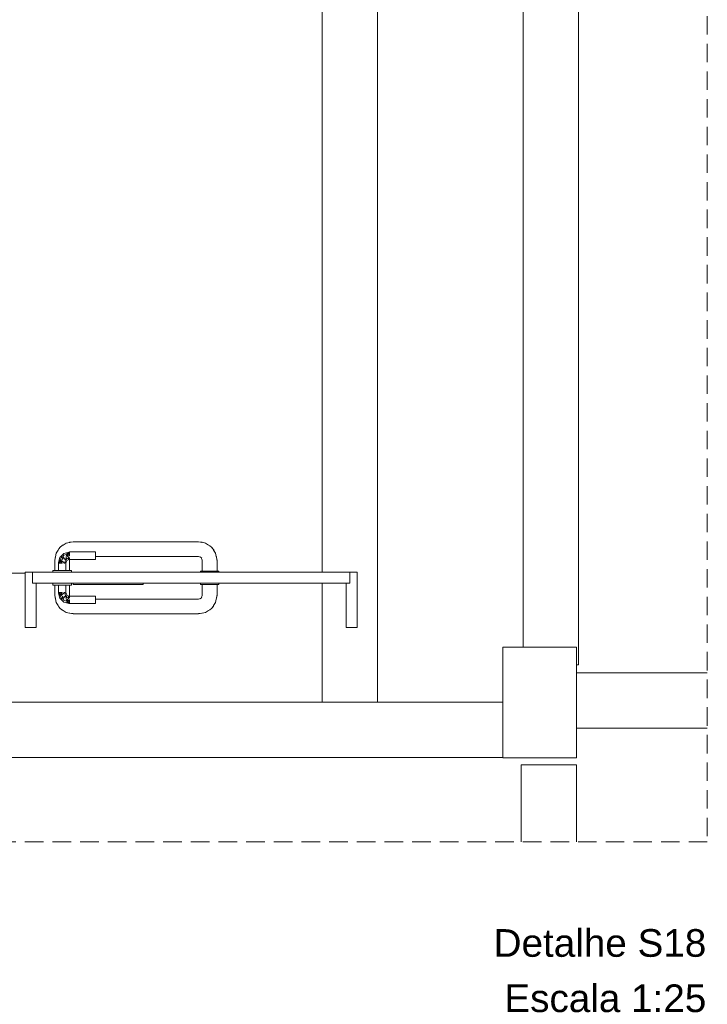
# Model space of a CAD drawing. Header units: millimetres. Extents: x 321 to 585, y -277 to 9.
# Tile 357 of 656: x 533 to 540, y -252 to -242. Entities that reach past the tile are written whole.
import ezdxf

# ---------------------------------------------------------------- set-up
doc = ezdxf.new("R2010")
doc.units = ezdxf.units.MM
doc.header["$MEASUREMENT"] = 0
doc.linetypes.add('JIS_02_2.0', pattern=[0.3, 0.2, -0.1])
doc.linetypes.add('NULL', pattern=[0])
for name, color, linetype, lineweight in [('DI-Títulos', 3, 'Continuous', 9), ('DI-Área do detalhe', 7, 'JIS_02_2.0', 9), ('IFC-Laje-Contorno', 134, 'Continuous', 5), ('IFC-Pilar-Contorno', 83, 'Continuous', 5), ('IFC-Porta-Contorno', 142, 'Continuous', 5), ('IFC-Viga-Contorno', 66, 'Continuous', 5)]:
    doc.layers.add(name, color=color, linetype=linetype, lineweight=lineweight)
doc.styles.add('Arial', font='arial.ttf')

msp = doc.modelspace()

# ---------------------------------------------------------------- linework, layer by layer
at = {"layer": 'DI-Área do detalhe'}
msp.add_lwpolyline([(528.542, -235.202), (540.192, -235.202), (540.192, -250.462), (528.542, -250.462), (528.542, -235.202)], dxfattribs=at)
at = {"layer": 'IFC-Laje-Contorno', "color": 7, "lineweight": 5}
for p, q in [((536.615, -247.547), (536.615, -236.631)), ((531.131, -247.547), (532.795, -247.547)), ((536.615, -247.547), (536.615, -247.547))]:
    msp.add_line(p, q, dxfattribs=at)
at = {"layer": 'IFC-Pilar-Contorno', "color": 7, "lineweight": 5}
for p, q in [((537.975, -248.598), (537.975, -248.349)), ((537.975, -248.349), (538.181, -248.349)), ((538.181, -248.349), (538.609, -248.349)), ((538.609, -248.349), (538.775, -248.349)), ((538.775, -248.992), (538.775, -248.349)), ((537.975, -249.24), (537.975, -248.598)), ((538.775, -249.301), (538.775, -248.992)), ((537.975, -249.549), (537.975, -249.24)), ((538.775, -249.549), (538.775, -249.301)), ((537.975, -249.549), (538.14, -249.549)), ((538.14, -249.549), (538.568, -249.549)), ((538.568, -249.549), (538.775, -249.549))]:
    msp.add_line(p, q, dxfattribs=at)
at = {"layer": 'IFC-Porta-Contorno', "color": 7, "lineweight": 5}
for p, q in [((533.173, -247.264), (533.2, -247.244)), ((533.19, -247.251), (533.206, -247.242)), ((533.2, -247.244), (533.212, -247.238)), ((533.206, -247.242), (533.238, -247.22)), ((533.238, -247.22), (533.276, -247.213)), ((533.276, -247.213), (533.315, -247.205)), ((533.276, -247.213), (533.28, -247.212)), ((533.28, -247.212), (533.315, -247.208)), ((533.315, -247.205), (533.939, -247.205)), ((533.939, -247.205), (534.05, -247.205)), ((534.05, -247.205), (534.675, -247.205)), ((534.675, -247.205), (534.714, -247.213)), ((534.675, -247.208), (534.709, -247.212)), ((534.709, -247.212), (534.714, -247.213)), ((534.71, -247.212), (534.712, -247.212)), ((534.712, -247.212), (534.751, -247.22)), ((534.751, -247.22), (534.784, -247.242)), ((534.772, -247.234), (534.797, -247.25)), ((533.122, -247.368), (533.13, -247.329)), ((533.13, -247.329), (533.152, -247.296)), ((533.144, -247.308), (533.159, -247.283)), ((533.159, -247.283), (533.173, -247.264)), ((533.173, -247.264), (533.19, -247.251)), ((533.193, -247.355), (533.215, -247.333)), ((533.193, -247.355), (533.204, -247.344)), ((533.204, -247.344), (533.215, -247.333)), ((533.204, -247.369), (533.213, -247.353)), ((533.213, -247.353), (533.241, -247.344)), ((533.215, -247.333), (533.241, -247.326)), ((533.238, -247.379), (533.241, -247.344)), ((533.241, -247.326), (533.258, -247.322)), ((533.241, -247.326), (533.275, -247.337)), ((533.241, -247.326), (533.275, -247.357)), ((533.241, -247.344), (533.275, -247.392)), ((533.241, -247.344), (533.275, -247.357)), ((533.258, -247.322), (533.266, -247.319)), ((533.258, -247.322), (533.275, -247.337)), ((533.266, -247.319), (533.275, -247.317)), ((533.275, -247.317), (533.555, -247.317)), ((533.275, -247.329), (533.275, -247.322)), ((533.275, -247.337), (533.275, -247.329)), ((533.275, -247.347), (533.275, -247.337)), ((533.275, -247.357), (533.275, -247.347)), ((533.555, -247.319), (533.555, -247.317)), ((533.555, -247.322), (533.555, -247.319)), ((533.555, -247.329), (533.555, -247.322)), ((533.555, -247.337), (533.555, -247.329)), ((533.555, -247.347), (533.555, -247.337)), ((533.555, -247.357), (533.555, -247.347)), ((534.797, -247.25), (534.816, -247.264)), ((534.816, -247.264), (534.828, -247.281)), ((534.816, -247.264), (534.836, -247.29)), ((534.828, -247.281), (534.838, -247.296)), ((534.836, -247.29), (534.842, -247.302)), ((534.838, -247.296), (534.859, -247.329)), ((534.859, -247.329), (534.867, -247.366)), ((533.115, -247.405), (533.122, -247.366)), ((533.115, -247.517), (533.115, -247.405)), ((533.117, -247.405), (533.122, -247.371)), ((533.122, -247.371), (533.122, -247.366)), ((533.122, -247.37), (533.122, -247.368)), ((533.155, -247.437), (533.157, -247.429)), ((533.155, -247.517), (533.155, -247.437)), ((533.157, -247.429), (533.159, -247.42)), ((533.159, -247.42), (533.164, -247.403)), ((533.159, -247.42), (533.175, -247.437)), ((533.16, -247.437), (533.166, -247.437)), ((533.164, -247.403), (533.171, -247.377)), ((533.164, -247.403), (533.195, -247.437)), ((533.164, -247.403), (533.175, -247.437)), ((533.166, -247.437), (533.175, -247.437)), ((533.171, -247.377), (533.182, -247.366)), ((533.171, -247.377), (533.181, -247.404)), ((533.175, -247.437), (533.184, -247.437)), ((533.181, -247.404), (533.204, -247.395)), ((533.181, -247.404), (533.223, -247.437)), ((533.181, -247.404), (533.195, -247.437)), ((533.182, -247.366), (533.193, -247.355)), ((533.182, -247.366), (533.204, -247.369)), ((533.182, -247.366), (533.204, -247.395)), ((533.184, -247.437), (533.195, -247.437)), ((533.204, -247.369), (533.204, -247.395)), ((533.204, -247.369), (533.231, -247.401)), ((533.215, -247.437), (533.223, -247.437)), ((533.223, -247.437), (533.227, -247.418)), ((533.227, -247.418), (533.231, -247.401)), ((533.227, -247.418), (533.235, -247.437)), ((533.231, -247.401), (533.238, -247.379)), ((533.235, -247.437), (533.241, -247.423)), ((533.235, -247.517), (533.235, -247.437)), ((533.238, -247.379), (533.275, -247.392)), ((533.238, -247.379), (533.275, -247.397)), ((533.238, -247.379), (533.246, -247.409)), ((533.241, -247.423), (533.246, -247.409)), ((533.246, -247.409), (533.261, -247.403)), ((533.261, -247.403), (533.275, -247.397)), ((533.275, -247.385), (533.275, -247.377)), ((533.275, -247.392), (533.275, -247.385)), ((533.275, -247.405), (533.278, -247.397)), ((533.275, -247.397), (533.555, -247.397)), ((533.275, -247.517), (533.275, -247.405)), ((533.555, -247.367), (533.555, -247.357)), ((533.555, -247.365), (533.939, -247.365)), ((533.555, -247.377), (533.555, -247.367)), ((533.555, -247.385), (533.555, -247.377)), ((533.555, -247.392), (533.555, -247.385)), ((533.555, -247.396), (533.555, -247.392)), ((533.555, -247.397), (533.555, -247.396)), ((533.939, -247.365), (534.05, -247.365)), ((534.05, -247.365), (534.675, -247.365)), ((534.675, -247.365), (534.703, -247.377)), ((534.693, -247.368), (534.711, -247.384)), ((534.703, -247.377), (534.715, -247.405)), ((534.715, -247.525), (534.715, -247.405)), ((534.867, -247.366), (534.868, -247.371)), ((534.867, -247.366), (534.875, -247.405)), ((534.868, -247.371), (534.872, -247.405)), ((534.875, -247.525), (534.875, -247.405)), ((532.795, -248.096), (532.795, -247.537)), ((532.795, -247.537), (532.87, -247.537)), ((532.87, -247.537), (532.875, -247.537)), ((532.875, -247.537), (536.11, -247.537)), ((532.875, -247.544), (532.875, -247.537)), ((532.875, -247.657), (532.875, -247.544)), ((533.095, -247.537), (533.095, -247.517)), ((533.095, -247.517), (533.098, -247.517)), ((533.098, -247.517), (533.108, -247.517)), ((533.108, -247.517), (533.124, -247.517)), ((533.124, -247.517), (533.145, -247.517)), ((533.145, -247.517), (533.169, -247.517)), ((533.166, -247.517), (533.175, -247.517)), ((533.169, -247.517), (533.195, -247.517)), ((533.195, -247.517), (533.221, -247.517)), ((533.215, -247.517), (533.223, -247.517)), ((533.221, -247.517), (533.245, -247.517)), ((533.245, -247.517), (533.265, -247.517)), ((533.265, -247.517), (533.281, -247.517)), ((533.281, -247.517), (533.291, -247.517)), ((533.291, -247.517), (533.295, -247.517)), ((533.295, -247.537), (533.295, -247.517)), ((534.695, -247.537), (534.695, -247.525)), ((534.695, -247.525), (534.698, -247.525)), ((534.698, -247.525), (534.708, -247.525)), ((534.708, -247.525), (534.724, -247.525)), ((534.717, -247.525), (534.725, -247.525)), ((534.724, -247.525), (534.745, -247.525)), ((534.738, -247.525), (534.755, -247.525)), ((534.745, -247.525), (534.769, -247.525)), ((534.755, -247.525), (534.774, -247.525)), ((534.769, -247.525), (534.795, -247.525)), ((534.795, -247.525), (534.821, -247.525)), ((534.815, -247.525), (534.835, -247.525)), ((534.821, -247.525), (534.845, -247.525)), ((534.835, -247.525), (534.851, -247.525)), ((534.845, -247.525), (534.865, -247.525)), ((534.864, -247.525), (534.872, -247.525)), ((534.865, -247.525), (534.881, -247.525)), ((534.881, -247.525), (534.891, -247.525)), ((534.891, -247.525), (534.895, -247.525)), ((534.895, -247.537), (534.895, -247.525)), ((536.11, -247.537), (536.315, -247.537)), ((536.315, -247.65), (536.315, -247.537)), ((536.315, -247.537), (536.319, -247.537)), ((536.319, -247.537), (536.395, -247.537)), ((536.395, -247.578), (536.395, -247.537)), ((532.875, -247.657), (536.11, -247.657)), ((532.915, -247.684), (532.915, -247.657)), ((533.095, -247.677), (533.095, -247.657)), ((533.295, -247.677), (533.295, -247.657)), ((533.315, -247.66), (533.315, -247.657)), ((533.315, -247.669), (533.315, -247.66)), ((533.315, -247.669), (533.917, -247.669)), ((533.917, -247.669), (534.075, -247.669)), ((534.075, -247.667), (534.075, -247.657)), ((534.075, -247.669), (534.075, -247.667)), ((534.695, -247.669), (534.695, -247.657)), ((534.695, -247.669), (534.698, -247.669)), ((534.698, -247.669), (534.708, -247.669)), ((534.708, -247.669), (534.724, -247.669)), ((534.715, -247.789), (534.715, -247.669)), ((534.724, -247.669), (534.745, -247.669)), ((534.745, -247.669), (534.769, -247.669)), ((534.769, -247.669), (534.795, -247.669)), ((534.795, -247.669), (534.821, -247.669)), ((534.821, -247.669), (534.845, -247.669)), ((534.845, -247.669), (534.865, -247.669)), ((534.865, -247.669), (534.881, -247.669)), ((534.875, -247.789), (534.875, -247.669)), ((534.881, -247.669), (534.891, -247.669)), ((534.891, -247.669), (534.895, -247.669)), ((534.895, -247.669), (534.895, -247.657)), ((536.11, -247.657), (536.315, -247.657)), ((536.275, -248.111), (536.275, -247.657)), ((536.315, -247.657), (536.315, -247.65)), ((536.395, -248.137), (536.395, -247.578)), ((532.915, -248.137), (532.915, -247.684)), ((533.095, -247.677), (533.098, -247.677)), ((533.098, -247.677), (533.108, -247.677)), ((533.108, -247.677), (533.124, -247.677)), ((533.115, -247.789), (533.115, -247.677)), ((533.124, -247.677), (533.145, -247.677)), ((533.145, -247.677), (533.169, -247.677)), ((533.155, -247.757), (533.155, -247.677)), ((533.155, -247.757), (533.157, -247.766)), ((533.157, -247.766), (533.159, -247.774)), ((533.159, -247.774), (533.175, -247.757)), ((533.159, -247.774), (533.164, -247.791)), ((533.16, -247.757), (533.166, -247.757)), ((533.164, -247.791), (533.195, -247.757)), ((533.164, -247.791), (533.175, -247.757)), ((533.166, -247.757), (533.175, -247.757)), ((533.169, -247.677), (533.195, -247.677)), ((533.175, -247.757), (533.184, -247.757)), ((533.181, -247.79), (533.223, -247.757)), ((533.181, -247.79), (533.195, -247.757)), ((533.184, -247.757), (533.195, -247.757)), ((533.195, -247.677), (533.221, -247.677)), ((533.215, -247.757), (533.223, -247.757)), ((533.221, -247.677), (533.245, -247.677)), ((533.223, -247.757), (533.227, -247.776)), ((533.227, -247.776), (533.235, -247.757)), ((533.227, -247.776), (533.231, -247.793)), ((533.235, -247.757), (533.235, -247.677)), ((533.235, -247.757), (533.241, -247.771)), ((533.241, -247.771), (533.246, -247.785)), ((533.245, -247.677), (533.265, -247.677)), ((533.265, -247.677), (533.281, -247.677)), ((533.275, -247.789), (533.275, -247.677)), ((533.281, -247.677), (533.291, -247.677)), ((533.291, -247.677), (533.295, -247.677)), ((533.115, -247.789), (533.122, -247.828)), ((533.117, -247.789), (533.122, -247.823)), ((533.122, -247.823), (533.122, -247.828)), ((533.122, -247.824), (533.122, -247.826)), ((533.122, -247.826), (533.13, -247.866)), ((533.13, -247.866), (533.152, -247.898)), ((533.144, -247.887), (533.159, -247.912)), ((533.164, -247.791), (533.171, -247.817)), ((533.171, -247.817), (533.181, -247.79)), ((533.171, -247.817), (533.182, -247.828)), ((533.181, -247.79), (533.204, -247.799)), ((533.182, -247.828), (533.204, -247.799)), ((533.182, -247.828), (533.204, -247.825)), ((533.182, -247.828), (533.193, -247.839)), ((533.193, -247.839), (533.204, -247.85)), ((533.204, -247.825), (533.231, -247.793)), ((533.204, -247.825), (533.204, -247.799)), ((533.204, -247.825), (533.213, -247.841)), ((533.204, -247.85), (533.215, -247.861)), ((533.213, -247.841), (533.241, -247.85)), ((533.215, -247.861), (533.241, -247.868)), ((533.231, -247.793), (533.238, -247.815)), ((533.238, -247.815), (533.246, -247.785)), ((533.238, -247.815), (533.275, -247.797)), ((533.238, -247.815), (533.275, -247.802)), ((533.238, -247.815), (533.241, -247.85)), ((533.241, -247.85), (533.275, -247.802)), ((533.241, -247.85), (533.275, -247.837)), ((533.241, -247.868), (533.275, -247.837)), ((533.241, -247.868), (533.275, -247.857)), ((533.241, -247.868), (533.258, -247.873)), ((533.246, -247.785), (533.261, -247.791)), ((533.258, -247.873), (533.275, -247.857)), ((533.258, -247.873), (533.266, -247.875)), ((533.261, -247.791), (533.275, -247.797)), ((533.266, -247.875), (533.275, -247.877)), ((533.275, -247.789), (533.278, -247.797)), ((533.275, -247.797), (533.555, -247.797)), ((533.275, -247.809), (533.275, -247.802)), ((533.275, -247.817), (533.275, -247.809)), ((533.275, -247.847), (533.275, -247.837)), ((533.275, -247.857), (533.275, -247.847)), ((533.275, -247.865), (533.275, -247.857)), ((533.275, -247.872), (533.275, -247.865)), ((533.275, -247.877), (533.555, -247.877)), ((533.555, -247.799), (533.555, -247.797)), ((533.555, -247.802), (533.555, -247.799)), ((533.555, -247.809), (533.555, -247.802)), ((533.555, -247.817), (533.555, -247.809)), ((533.555, -247.827), (533.555, -247.817)), ((533.555, -247.837), (533.555, -247.827)), ((533.555, -247.829), (533.939, -247.829)), ((533.555, -247.847), (533.555, -247.837)), ((533.555, -247.857), (533.555, -247.847)), ((533.555, -247.865), (533.555, -247.857)), ((533.555, -247.872), (533.555, -247.865)), ((533.555, -247.876), (533.555, -247.872)), ((533.555, -247.877), (533.555, -247.876)), ((533.939, -247.829), (534.05, -247.829)), ((534.05, -247.829), (534.675, -247.829)), ((534.675, -247.829), (534.703, -247.817)), ((534.693, -247.826), (534.711, -247.81)), ((534.703, -247.817), (534.715, -247.789)), ((534.838, -247.898), (534.859, -247.866)), ((534.859, -247.866), (534.867, -247.828)), ((534.867, -247.828), (534.875, -247.789)), ((534.867, -247.828), (534.868, -247.823)), ((534.868, -247.823), (534.872, -247.789)), ((533.159, -247.912), (533.173, -247.931)), ((533.173, -247.931), (533.19, -247.943)), ((533.173, -247.931), (533.2, -247.95)), ((533.19, -247.943), (533.206, -247.952)), ((533.2, -247.95), (533.212, -247.956)), ((533.206, -247.952), (533.238, -247.974)), ((533.238, -247.974), (533.276, -247.981)), ((533.276, -247.981), (533.28, -247.982)), ((533.276, -247.981), (533.315, -247.989)), ((533.28, -247.982), (533.315, -247.986)), ((533.315, -247.989), (533.939, -247.989)), ((533.939, -247.989), (534.05, -247.989)), ((534.05, -247.989), (534.675, -247.989)), ((534.675, -247.989), (534.714, -247.981)), ((534.675, -247.986), (534.709, -247.982)), ((534.709, -247.982), (534.714, -247.981)), ((534.71, -247.982), (534.712, -247.982)), ((534.712, -247.982), (534.751, -247.974)), ((534.751, -247.974), (534.784, -247.952)), ((534.772, -247.96), (534.797, -247.945)), ((534.797, -247.945), (534.816, -247.931)), ((534.816, -247.931), (534.836, -247.904)), ((534.816, -247.931), (534.828, -247.914)), ((534.828, -247.914), (534.838, -247.898)), ((534.836, -247.904), (534.842, -247.892)), ((532.795, -248.137), (532.795, -248.096)), ((532.795, -248.137), (532.908, -248.137)), ((532.908, -248.137), (532.915, -248.137)), ((536.275, -248.137), (536.275, -248.111)), ((536.275, -248.137), (536.281, -248.137)), ((536.281, -248.137), (536.395, -248.137))]:
    msp.add_line(p, q, dxfattribs=at)
at = {"layer": 'IFC-Viga-Contorno', "color": 7, "lineweight": 5}
for p, q in [((536.615, -248.947), (536.615, -236.601)), ((538.194, -248.349), (538.194, -239.791)), ((538.794, -248.543), (538.794, -239.791)), ((536.015, -247.537), (536.015, -240.296)), ((536.015, -248.947), (536.015, -247.657)), ((538.775, -248.543), (538.794, -248.543)), ((538.775, -249.23), (538.775, -248.63)), ((538.775, -248.63), (540.192, -248.63)), ((528.542, -248.947), (537.975, -248.947)), ((536.015, -248.947), (536.375, -248.947)), ((538.775, -249.23), (540.192, -249.23)), ((528.542, -249.547), (537.975, -249.547)), ((538.175, -250.462), (538.175, -249.625)), ((538.175, -249.625), (538.775, -249.625)), ((538.775, -250.462), (538.775, -249.625))]:
    msp.add_line(p, q, dxfattribs=at)

# ---------------------------------------------------------------- texts
at = {"layer": 'DI-Títulos', "linetype": 'NULL', "char_height": 0.3, "attachment_point": 9, "line_spacing_factor": 0.6, "style": 'Arial'}
for s, insert, width in [('Detalhe S18', (540.181, -251.714), 4.6125), ('Escala 1:25', (540.181, -252.314), 4.37973)]:
    msp.add_mtext(s, dxfattribs=dict(at, insert=insert, width=width))

doc.saveas('drawing.dxf')
